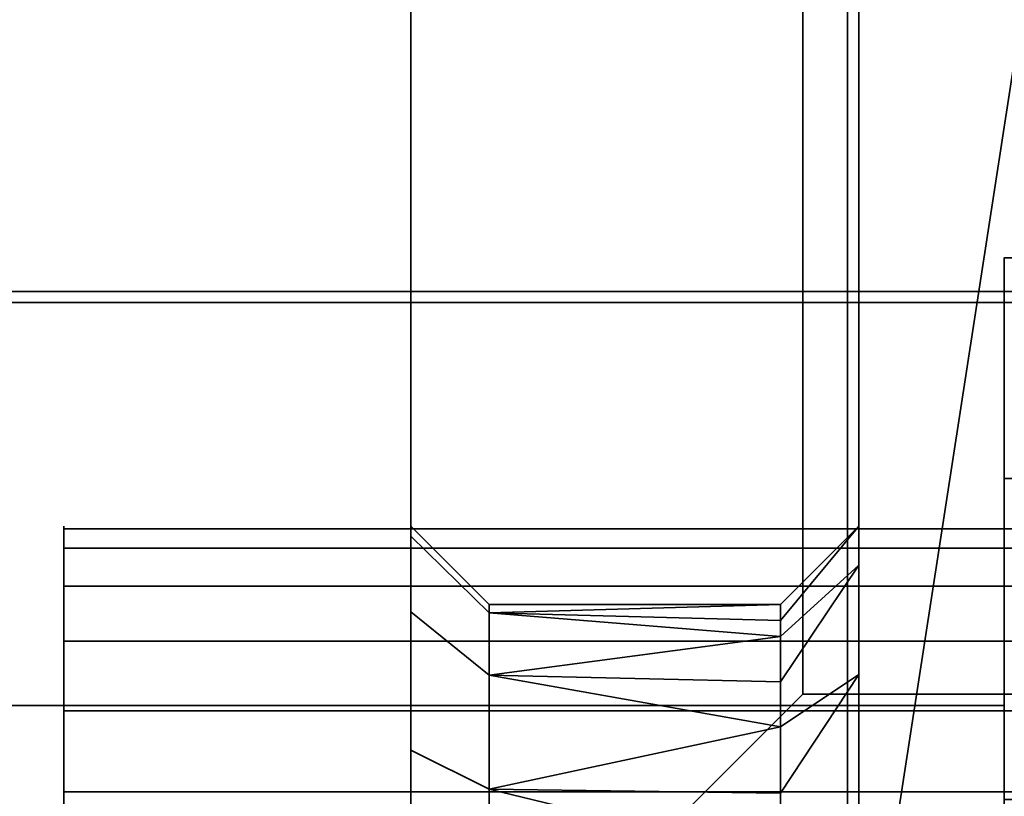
# Model space of a CAD drawing. Header units: millimetres. Extents: x -490 to 6690, y -115 to 152.
# Tile 247 of 656: x 1129 to 1133.4, y -8.46 to -4.99. Entities that reach past the tile are written whole.
import ezdxf

# ---------------------------------------------------------------- set-up
doc = ezdxf.new("R2010")
doc.units = ezdxf.units.MM
doc.layers.add('151', color=253, linetype='Continuous')

# ---------------------------------------------------------------- blocks, each defined once
blk = doc.blocks.new('UG_SURFACE_002')
at = {"layer": '151', "color": 252, "linetype": 'Continuous', "lineweight": 35}
for points in [[(2040, -6.2, 2202.5001), (2040, 133.2, 2202.5001), (960, 133.2, 2202.5001), (960, -6.2, 2202.5001)], [(1110, -6.2, 2052.5), (1110, 133.2, 2052.5), (1890, 133.2, 2052.5), (1890, -6.2, 2052.5)], [(2040, -6.2, 2202.5001), (960, -6.2, 2202.5001), (1110, -6.2, 2052.5), (1890, -6.2, 2052.5)]]:
    blk.add_3dface(points, dxfattribs=at)
blk = doc.blocks.new('UG_SURFACE_124')
at = {"layer": '151', "color": 252, "linetype": 'Continuous', "lineweight": 35}
for points in [[(1130.7499, 2.9823, 1008.25), (1130.7499, -7.2937, 1013.8341), (1130.7499, -7.25, 1014.25)], [(1130.7499, 2.9823, 1008.25), (1130.7499, -7.632, 1013.0744), (1130.7499, -7.2937, 1013.8341)], [(1130.7499, -7.25, 1014.25), (1130.7499, -7.2937, 1014.6658), (1130.7499, 2.9823, 1020.25), (1130.7499, 2.9823, 1008.25)], [(1130.7499, 2.9823, 1008.25), (1130.7499, -9.0409, 1012.2609), (1130.7499, -8.25, 1012.5179)], [(1130.7499, 2.9823, 1020.25), (1130.7499, -7.632, 1015.4256), (1130.7499, -8.25, 1015.982)], [(1130.7499, -8.25, 1012.5179), (1130.7499, -7.632, 1013.0744), (1130.7499, 2.9823, 1008.25)], [(1130.7499, -20.25, 1020.25), (1130.7499, 2.9823, 1020.25), (1130.7499, -9.0409, 1016.239), (1130.7499, -9.868, 1016.1521)], [(1130.7499, -7.2937, 1014.6658), (1130.7499, -7.632, 1015.4256), (1130.7499, 2.9823, 1020.25)], [(1130.7499, -8.25, 1015.982), (1130.7499, -9.0409, 1016.239), (1130.7499, 2.9823, 1020.25)], [(1130.7499, -9.868, 1012.3479), (1130.7499, -9.0409, 1012.2609), (1130.7499, 2.9823, 1008.25), (1130.7499, -20.25, 1008.25)], [(1132.75, 2.9823, 1008.25), (1132.75, -20.25, 1008.25), (1130.7499, -20.25, 1008.25), (1130.7499, 2.9823, 1008.25)], [(1130.7499, 2.9823, 1020.25), (1130.7499, -20.25, 1020.25), (1132.75, -20.25, 1020.25), (1132.75, 2.9823, 1020.25)], [(1130.7499, 2.9823, 1172.25), (1130.7499, -20.25, 1172.25), (1132.75, -20.25, 1172.25), (1132.75, 2.9823, 1172.25)], [(1132.75, 2.9823, 1160.2499), (1132.75, -20.25, 1160.2499), (1130.7499, -20.25, 1160.2499), (1130.7499, 2.9823, 1160.2499)], [(1130.7499, 2.9823, 1160.2499), (1130.7499, -7.2937, 1165.8342), (1130.7499, -7.25, 1166.25)], [(1130.7499, -7.25, 1166.25), (1130.7499, -7.2937, 1166.6658), (1130.7499, 2.9823, 1172.25), (1130.7499, 2.9823, 1160.2499)], [(1130.7499, 2.9823, 1172.25), (1130.7499, -7.632, 1167.4255), (1130.7499, -8.25, 1167.9821)], [(1130.7499, 2.9823, 1160.2499), (1130.7499, -7.632, 1165.0745), (1130.7499, -7.2937, 1165.8342)], [(1130.7499, -7.2937, 1166.6658), (1130.7499, -7.632, 1167.4255), (1130.7499, 2.9823, 1172.25)], [(1130.7499, 2.9823, 1160.2499), (1130.7499, -9.0409, 1164.261), (1130.7499, -8.25, 1164.518)], [(1130.7499, -20.25, 1172.25), (1130.7499, 2.9823, 1172.25), (1130.7499, -9.0409, 1168.239), (1130.7499, -9.868, 1168.1521)], [(1130.7499, -8.25, 1164.518), (1130.7499, -7.632, 1165.0745), (1130.7499, 2.9823, 1160.2499)], [(1130.7499, -8.25, 1167.9821), (1130.7499, -9.0409, 1168.239), (1130.7499, 2.9823, 1172.25)], [(1130.7499, -9.868, 1164.3479), (1130.7499, -9.0409, 1164.261), (1130.7499, 2.9823, 1160.2499), (1130.7499, -20.25, 1160.2499)], [(1132.75, 2.9823, 1084.25), (1132.75, -20.25, 1084.25), (1130.7499, -20.25, 1084.25), (1130.7499, 2.9823, 1084.25)], [(1130.7499, 2.9823, 1096.2501), (1130.7499, -20.25, 1096.2501), (1132.75, -20.25, 1096.2501), (1132.75, 2.9823, 1096.2501)], [(1130.7499, 2.9823, 1084.25), (1130.7499, -7.2937, 1089.8342), (1130.7499, -7.25, 1090.25)], [(1130.7499, 2.9823, 1084.25), (1130.7499, -7.632, 1089.0744), (1130.7499, -7.2937, 1089.8342)], [(1130.7499, -7.25, 1090.25), (1130.7499, -7.2937, 1090.6658), (1130.7499, 2.9823, 1096.2501), (1130.7499, 2.9823, 1084.25)], [(1130.7499, 2.9823, 1084.25), (1130.7499, -9.0409, 1088.261), (1130.7499, -8.25, 1088.5179)], [(1130.7499, 2.9823, 1096.2501), (1130.7499, -7.632, 1091.4255), (1130.7499, -8.25, 1091.982)], [(1130.7499, -8.25, 1088.5179), (1130.7499, -7.632, 1089.0744), (1130.7499, 2.9823, 1084.25)], [(1130.7499, -20.25, 1096.2501), (1130.7499, 2.9823, 1096.2501), (1130.7499, -9.0409, 1092.239), (1130.7499, -9.868, 1092.1521)], [(1130.7499, -7.2937, 1090.6658), (1130.7499, -7.632, 1091.4255), (1130.7499, 2.9823, 1096.2501)], [(1130.7499, -8.25, 1091.982), (1130.7499, -9.0409, 1092.239), (1130.7499, 2.9823, 1096.2501)], [(1130.7499, -9.868, 1088.3479), (1130.7499, -9.0409, 1088.261), (1130.7499, 2.9823, 1084.25), (1130.7499, -20.25, 1084.25)], [(1132.75, 2.9823, 1020.25), (1132.75, -20.25, 1020.25), (1132.75, -9.4591, 1016.239), (1132.75, -8.632, 1016.1521)], [(1132.75, 2.9823, 1008.25), (1132.75, -7.9117, 1012.7637), (1132.75, -8.632, 1012.3479)], [(1132.75, -8.632, 1012.3479), (1132.75, -9.4591, 1012.2609), (1132.75, -20.25, 1008.25), (1132.75, 2.9823, 1008.25)], [(1132.75, 2.9823, 1008.25), (1132.75, -7.25, 1014.25), (1132.75, -7.4229, 1013.4366)], [(1132.75, 2.9823, 1020.25), (1132.75, -7.9117, 1015.7363), (1132.75, -7.4229, 1015.0635)], [(1132.75, -7.4229, 1013.4366), (1132.75, -7.9117, 1012.7637), (1132.75, 2.9823, 1008.25)], [(1132.75, -8.632, 1016.1521), (1132.75, -7.9117, 1015.7363), (1132.75, 2.9823, 1020.25)], [(1132.75, -7.4229, 1015.0635), (1132.75, -7.25, 1014.25), (1132.75, 2.9823, 1008.25), (1132.75, 2.9823, 1020.25)], [(1132.75, 2.9823, 1172.25), (1132.75, -20.25, 1172.25), (1132.75, -9.4591, 1168.239), (1132.75, -8.632, 1168.1521)], [(1132.75, 2.9823, 1160.2499), (1132.75, -7.9117, 1164.7637), (1132.75, -8.632, 1164.3479)], [(1132.75, -8.632, 1164.3479), (1132.75, -9.4591, 1164.261), (1132.75, -20.25, 1160.2499), (1132.75, 2.9823, 1160.2499)], [(1132.75, 2.9823, 1160.2499), (1132.75, 2.9823, 1172.25), (1132.75, -7.25, 1166.25), (1132.75, -7.4229, 1165.4365)], [(1132.75, 2.9823, 1172.25), (1132.75, -7.9117, 1167.7363), (1132.75, -7.4229, 1167.0635)], [(1132.75, -7.4229, 1165.4365), (1132.75, -7.9117, 1164.7637), (1132.75, 2.9823, 1160.2499)], [(1132.75, -8.632, 1168.1521), (1132.75, -7.9117, 1167.7363), (1132.75, 2.9823, 1172.25)], [(1132.75, -7.4229, 1167.0635), (1132.75, -7.25, 1166.25), (1132.75, 2.9823, 1172.25)], [(1132.75, 2.9823, 1096.2501), (1132.75, -20.25, 1096.2501), (1132.75, -9.4591, 1092.239), (1132.75, -8.632, 1092.1521)], [(1132.75, 2.9823, 1084.25), (1132.75, -7.9117, 1088.7637), (1132.75, -8.632, 1088.3479)], [(1132.75, -8.632, 1088.3479), (1132.75, -9.4591, 1088.261), (1132.75, -20.25, 1084.25), (1132.75, 2.9823, 1084.25)], [(1132.75, 2.9823, 1084.25), (1132.75, -7.25, 1090.25), (1132.75, -7.4229, 1089.4365)], [(1132.75, 2.9823, 1096.2501), (1132.75, -7.9117, 1091.7363), (1132.75, -7.4229, 1091.0635)], [(1132.75, -7.4229, 1089.4365), (1132.75, -7.9117, 1088.7637), (1132.75, 2.9823, 1084.25)], [(1132.75, -8.632, 1092.1521), (1132.75, -7.9117, 1091.7363), (1132.75, 2.9823, 1096.2501)], [(1132.75, -7.4229, 1091.0635), (1132.75, -7.25, 1090.25), (1132.75, 2.9823, 1084.25), (1132.75, 2.9823, 1096.2501)], [(1130.7499, -7.25, 1014.25), (1130.7499, -7.2937, 1013.8341), (1131.1001, -7.6361, 1013.907), (1131.1001, -7.6, 1014.25)], [(1131.1001, -7.6, 1014.25), (1131.1001, -7.6361, 1014.593), (1130.7499, -7.2937, 1014.6658), (1130.7499, -7.25, 1014.25)], [(1130.7499, -7.25, 1166.25), (1130.7499, -7.2937, 1165.8342), (1131.1001, -7.6361, 1165.9069), (1131.1001, -7.6, 1166.25)], [(1131.1001, -7.6, 1166.25), (1131.1001, -7.6361, 1166.5931), (1130.7499, -7.2937, 1166.6658), (1130.7499, -7.25, 1166.25)], [(1130.7499, -7.25, 1090.25), (1130.7499, -7.2937, 1089.8342), (1131.1001, -7.6361, 1089.9069), (1131.1001, -7.6, 1090.25)], [(1131.1001, -7.6, 1090.25), (1131.1001, -7.6361, 1090.5931), (1130.7499, -7.2937, 1090.6658), (1130.7499, -7.25, 1090.25)], [(1132.75, -7.25, 1014.25), (1132.75, -7.4229, 1015.0635), (1132.4, -7.7426, 1014.9211), (1132.4, -7.6713, 1014.5856)], [(1132.75, -7.25, 1014.25), (1132.4, -7.6, 1014.25), (1132.4, -7.6713, 1013.9145)], [(1132.4, -7.6713, 1013.9145), (1132.4, -7.7426, 1013.5789), (1132.75, -7.4229, 1013.4366), (1132.75, -7.25, 1014.25)], [(1132.4, -7.6713, 1014.5856), (1132.4, -7.6, 1014.25), (1132.75, -7.25, 1014.25)], [(1132.75, -7.25, 1166.25), (1132.75, -7.4229, 1167.0635), (1132.4, -7.7426, 1166.9211), (1132.4, -7.6713, 1166.5856)], [(1132.75, -7.25, 1166.25), (1132.4, -7.6, 1166.25), (1132.4, -7.6713, 1165.9144)], [(1132.4, -7.6713, 1165.9144), (1132.4, -7.7426, 1165.5788), (1132.75, -7.4229, 1165.4365), (1132.75, -7.25, 1166.25)], [(1132.4, -7.6713, 1166.5856), (1132.4, -7.6, 1166.25), (1132.75, -7.25, 1166.25)], [(1132.75, -7.25, 1090.25), (1132.75, -7.4229, 1091.0635), (1132.4, -7.7426, 1090.9212), (1132.4, -7.6713, 1090.5856)], [(1132.75, -7.25, 1090.25), (1132.4, -7.6, 1090.25), (1132.4, -7.6713, 1089.9144)], [(1132.4, -7.6713, 1089.9144), (1132.4, -7.7426, 1089.5789), (1132.75, -7.4229, 1089.4365), (1132.75, -7.25, 1090.25)], [(1132.4, -7.6713, 1090.5856), (1132.4, -7.6, 1090.25), (1132.75, -7.25, 1090.25)], [(1131.1001, -7.9151, 1013.2802), (1131.1001, -7.6361, 1013.907), (1130.7499, -7.2937, 1013.8341), (1130.7499, -7.632, 1013.0744)], [(1131.1001, -7.6361, 1014.593), (1131.1001, -7.9151, 1015.2198), (1130.7499, -7.632, 1015.4256), (1130.7499, -7.2937, 1014.6658)], [(1131.1001, -7.9151, 1165.2801), (1131.1001, -7.6361, 1165.9069), (1130.7499, -7.2937, 1165.8342), (1130.7499, -7.632, 1165.0745)], [(1131.1001, -7.6361, 1166.5931), (1131.1001, -7.9151, 1167.2199), (1130.7499, -7.632, 1167.4255), (1130.7499, -7.2937, 1166.6658)], [(1131.1001, -7.9151, 1089.2801), (1131.1001, -7.6361, 1089.9069), (1130.7499, -7.2937, 1089.8342), (1130.7499, -7.632, 1089.0744)], [(1131.1001, -7.6361, 1090.5931), (1131.1001, -7.9151, 1091.2199), (1130.7499, -7.632, 1091.4255), (1130.7499, -7.2937, 1090.6658)], [(1132.75, -7.4229, 1015.0635), (1132.75, -7.9117, 1015.7363), (1132.4, -8.1459, 1015.4762), (1132.4, -7.9443, 1015.1987)], [(1132.75, -7.4229, 1013.4366), (1132.4, -7.7426, 1013.5789), (1132.4, -7.9443, 1013.3014)], [(1132.4, -7.9443, 1013.3014), (1132.4, -8.1459, 1013.0239), (1132.75, -7.9117, 1012.7637), (1132.75, -7.4229, 1013.4366)], [(1132.4, -7.9443, 1015.1987), (1132.4, -7.7426, 1014.9211), (1132.75, -7.4229, 1015.0635)], [(1132.75, -7.4229, 1167.0635), (1132.75, -7.9117, 1167.7363), (1132.4, -8.1459, 1167.4762), (1132.4, -7.9443, 1167.1987)], [(1132.75, -7.4229, 1165.4365), (1132.4, -7.7426, 1165.5788), (1132.4, -7.9443, 1165.3013)], [(1132.4, -7.9443, 1165.3013), (1132.4, -8.1459, 1165.0238), (1132.75, -7.9117, 1164.7637), (1132.75, -7.4229, 1165.4365)], [(1132.4, -7.9443, 1167.1987), (1132.4, -7.7426, 1166.9211), (1132.75, -7.4229, 1167.0635)], [(1132.75, -7.4229, 1091.0635), (1132.75, -7.9117, 1091.7363), (1132.4, -8.1459, 1091.4762), (1132.4, -7.9443, 1091.1987)], [(1132.75, -7.4229, 1089.4365), (1132.4, -7.7426, 1089.5789), (1132.4, -7.9443, 1089.3013)], [(1132.4, -7.9443, 1089.3013), (1132.4, -8.1459, 1089.0238), (1132.75, -7.9117, 1088.7637), (1132.75, -7.4229, 1089.4365)], [(1132.4, -7.9443, 1091.1987), (1132.4, -7.7426, 1090.9212), (1132.75, -7.4229, 1091.0635)], [(1131.1001, -7.6361, 1014.593), (1131.1001, -7.6, 1014.25), (1132.4, -7.6, 1014.25)], [(1131.1001, -7.6361, 1013.907), (1132.4, -7.6713, 1013.9145), (1132.4, -7.6, 1014.25)], [(1132.4, -7.6, 1014.25), (1131.1001, -7.6, 1014.25), (1131.1001, -7.6361, 1013.907)], [(1132.4, -7.6, 1014.25), (1132.4, -7.6713, 1014.5856), (1131.1001, -7.6361, 1014.593)], [(1131.1001, -7.6361, 1166.5931), (1131.1001, -7.6, 1166.25), (1132.4, -7.6, 1166.25)], [(1131.1001, -7.6361, 1165.9069), (1132.4, -7.6713, 1165.9144), (1132.4, -7.6, 1166.25)], [(1132.4, -7.6, 1166.25), (1131.1001, -7.6, 1166.25), (1131.1001, -7.6361, 1165.9069)], [(1132.4, -7.6, 1166.25), (1132.4, -7.6713, 1166.5856), (1131.1001, -7.6361, 1166.5931)], [(1131.1001, -7.6361, 1090.5931), (1131.1001, -7.6, 1090.25), (1132.4, -7.6, 1090.25)], [(1131.1001, -7.6361, 1089.9069), (1132.4, -7.6713, 1089.9144), (1132.4, -7.6, 1090.25)], [(1132.4, -7.6, 1090.25), (1131.1001, -7.6, 1090.25), (1131.1001, -7.6361, 1089.9069)], [(1132.4, -7.6, 1090.25), (1132.4, -7.6713, 1090.5856), (1131.1001, -7.6361, 1090.5931)], [(1131.1001, -8.425, 1012.8211), (1131.1001, -7.9151, 1013.2802), (1130.7499, -7.632, 1013.0744), (1130.7499, -8.25, 1012.5179)], [(1131.1001, -7.9151, 1015.2198), (1131.1001, -8.425, 1015.6789), (1130.7499, -8.25, 1015.982), (1130.7499, -7.632, 1015.4256)], [(1131.1001, -8.425, 1164.821), (1131.1001, -7.9151, 1165.2801), (1130.7499, -7.632, 1165.0745), (1130.7499, -8.25, 1164.518)], [(1131.1001, -7.9151, 1167.2199), (1131.1001, -8.425, 1167.679), (1130.7499, -8.25, 1167.9821), (1130.7499, -7.632, 1167.4255)], [(1131.1001, -8.425, 1088.8211), (1131.1001, -7.9151, 1089.2801), (1130.7499, -7.632, 1089.0744), (1130.7499, -8.25, 1088.5179)], [(1131.1001, -7.9151, 1091.2199), (1131.1001, -8.425, 1091.679), (1130.7499, -8.25, 1091.982), (1130.7499, -7.632, 1091.4255)], [(1131.1001, -7.6361, 1013.907), (1131.1001, -7.9151, 1013.2802), (1132.4, -7.7426, 1013.5789)], [(1131.1001, -7.9151, 1015.2198), (1131.1001, -7.6361, 1014.593), (1132.4, -7.7426, 1014.9211)], [(1131.1001, -7.6361, 1014.593), (1132.4, -7.6713, 1014.5856), (1132.4, -7.7426, 1014.9211)], [(1132.4, -7.7426, 1013.5789), (1132.4, -7.6713, 1013.9145), (1131.1001, -7.6361, 1013.907)], [(1131.1001, -7.6361, 1165.9069), (1131.1001, -7.9151, 1165.2801), (1132.4, -7.7426, 1165.5788)], [(1131.1001, -7.6361, 1166.5931), (1132.4, -7.6713, 1166.5856), (1132.4, -7.7426, 1166.9211)], [(1132.4, -7.7426, 1166.9211), (1131.1001, -7.9151, 1167.2199), (1131.1001, -7.6361, 1166.5931)], [(1132.4, -7.7426, 1165.5788), (1132.4, -7.6713, 1165.9144), (1131.1001, -7.6361, 1165.9069)], [(1132.4, -7.7426, 1089.5789), (1131.1001, -7.6361, 1089.9069), (1131.1001, -7.9151, 1089.2801)], [(1131.1001, -7.9151, 1091.2199), (1131.1001, -7.6361, 1090.5931), (1132.4, -7.7426, 1090.9212)], [(1131.1001, -7.6361, 1090.5931), (1132.4, -7.6713, 1090.5856), (1132.4, -7.7426, 1090.9212)], [(1132.4, -7.7426, 1089.5789), (1132.4, -7.6713, 1089.9144), (1131.1001, -7.6361, 1089.9069)], [(1131.1001, -7.9151, 1013.2802), (1132.4, -7.9443, 1013.3014), (1132.4, -7.7426, 1013.5789)], [(1132.4, -7.7426, 1014.9211), (1132.4, -7.9443, 1015.1987), (1131.1001, -7.9151, 1015.2198)], [(1131.1001, -7.9151, 1165.2801), (1132.4, -7.9443, 1165.3013), (1132.4, -7.7426, 1165.5788)], [(1132.4, -7.7426, 1166.9211), (1132.4, -7.9443, 1167.1987), (1131.1001, -7.9151, 1167.2199)], [(1131.1001, -7.9151, 1089.2801), (1132.4, -7.9443, 1089.3013), (1132.4, -7.7426, 1089.5789)], [(1132.4, -7.7426, 1090.9212), (1132.4, -7.9443, 1091.1987), (1131.1001, -7.9151, 1091.2199)], [(1132.75, -7.9117, 1015.7363), (1132.75, -8.632, 1016.1521), (1132.4, -8.7401, 1015.8192), (1132.4, -8.443, 1015.6478)], [(1132.75, -7.9117, 1012.7637), (1132.4, -8.1459, 1013.0239), (1132.4, -8.443, 1012.8523)], [(1132.4, -8.443, 1012.8523), (1132.4, -8.7401, 1012.6808), (1132.75, -8.632, 1012.3479), (1132.75, -7.9117, 1012.7637)], [(1132.4, -8.443, 1015.6478), (1132.4, -8.1459, 1015.4762), (1132.75, -7.9117, 1015.7363)], [(1132.75, -7.9117, 1167.7363), (1132.75, -8.632, 1168.1521), (1132.4, -8.7401, 1167.8193), (1132.4, -8.443, 1167.6477)], [(1132.75, -7.9117, 1164.7637), (1132.4, -8.1459, 1165.0238), (1132.4, -8.443, 1164.8523)], [(1132.4, -8.443, 1164.8523), (1132.4, -8.7401, 1164.6807), (1132.75, -8.632, 1164.3479), (1132.75, -7.9117, 1164.7637)], [(1132.4, -8.443, 1167.6477), (1132.4, -8.1459, 1167.4762), (1132.75, -7.9117, 1167.7363)], [(1132.75, -7.9117, 1091.7363), (1132.75, -8.632, 1092.1521), (1132.4, -8.7401, 1091.8193), (1132.4, -8.443, 1091.6477)], [(1132.75, -7.9117, 1088.7637), (1132.4, -8.1459, 1089.0238), (1132.4, -8.443, 1088.8523)], [(1132.4, -8.443, 1088.8523), (1132.4, -8.7401, 1088.6807), (1132.75, -8.632, 1088.3479), (1132.75, -7.9117, 1088.7637)], [(1132.4, -8.443, 1091.6477), (1132.4, -8.1459, 1091.4762), (1132.75, -7.9117, 1091.7363)], [(1131.1001, -7.9151, 1013.2802), (1131.1001, -8.425, 1012.8211), (1132.4, -8.1459, 1013.0239)], [(1131.1001, -7.9151, 1015.2198), (1132.4, -7.9443, 1015.1987), (1132.4, -8.1459, 1015.4762)], [(1132.4, -8.1459, 1015.4762), (1131.1001, -8.425, 1015.6789), (1131.1001, -7.9151, 1015.2198)], [(1132.4, -8.1459, 1013.0239), (1132.4, -7.9443, 1013.3014), (1131.1001, -7.9151, 1013.2802)], [(1132.4, -8.1459, 1165.0238), (1131.1001, -7.9151, 1165.2801), (1131.1001, -8.425, 1164.821)], [(1131.1001, -8.425, 1167.679), (1131.1001, -7.9151, 1167.2199), (1132.4, -8.1459, 1167.4762)], [(1131.1001, -7.9151, 1167.2199), (1132.4, -7.9443, 1167.1987), (1132.4, -8.1459, 1167.4762)], [(1132.4, -8.1459, 1165.0238), (1132.4, -7.9443, 1165.3013), (1131.1001, -7.9151, 1165.2801)], [(1131.1001, -7.9151, 1089.2801), (1131.1001, -8.425, 1088.8211), (1132.4, -8.1459, 1089.0238)], [(1131.1001, -7.9151, 1091.2199), (1132.4, -7.9443, 1091.1987), (1132.4, -8.1459, 1091.4762)], [(1132.4, -8.1459, 1091.4762), (1131.1001, -8.425, 1091.679), (1131.1001, -7.9151, 1091.2199)], [(1132.4, -8.1459, 1089.0238), (1132.4, -7.9443, 1089.3013), (1131.1001, -7.9151, 1089.2801)], [(1131.1001, -8.425, 1012.8211), (1132.4, -8.443, 1012.8523), (1132.4, -8.1459, 1013.0239)], [(1132.4, -8.1459, 1015.4762), (1132.4, -8.443, 1015.6478), (1131.1001, -8.425, 1015.6789)], [(1131.1001, -8.425, 1164.821), (1132.4, -8.443, 1164.8523), (1132.4, -8.1459, 1165.0238)], [(1132.4, -8.1459, 1167.4762), (1132.4, -8.443, 1167.6477), (1131.1001, -8.425, 1167.679)], [(1131.1001, -8.425, 1088.8211), (1132.4, -8.443, 1088.8523), (1132.4, -8.1459, 1089.0238)], [(1132.4, -8.1459, 1091.4762), (1132.4, -8.443, 1091.6477), (1131.1001, -8.425, 1091.679)], [(1131.1001, -9.0775, 1012.609), (1131.1001, -8.425, 1012.8211), (1130.7499, -8.25, 1012.5179), (1130.7499, -9.0409, 1012.2609)], [(1131.1001, -8.425, 1015.6789), (1131.1001, -9.0775, 1015.891), (1130.7499, -9.0409, 1016.239), (1130.7499, -8.25, 1015.982)], [(1131.1001, -9.0775, 1164.6091), (1131.1001, -8.425, 1164.821), (1130.7499, -8.25, 1164.518), (1130.7499, -9.0409, 1164.261)], [(1131.1001, -8.425, 1167.679), (1131.1001, -9.0775, 1167.8909), (1130.7499, -9.0409, 1168.239), (1130.7499, -8.25, 1167.9821)], [(1131.1001, -9.0775, 1088.609), (1131.1001, -8.425, 1088.8211), (1130.7499, -8.25, 1088.5179), (1130.7499, -9.0409, 1088.261)], [(1131.1001, -8.425, 1091.679), (1131.1001, -9.0775, 1091.8909), (1130.7499, -9.0409, 1092.239), (1130.7499, -8.25, 1091.982)], [(1132.4, -8.7401, 1012.6808), (1131.1001, -8.425, 1012.8211), (1131.1001, -9.0775, 1012.609)], [(1131.1001, -8.425, 1015.6789), (1132.4, -8.443, 1015.6478), (1132.4, -8.7401, 1015.8192)], [(1132.4, -8.7401, 1015.8192), (1131.1001, -9.0775, 1015.891), (1131.1001, -8.425, 1015.6789)], [(1132.4, -8.7401, 1012.6808), (1132.4, -8.443, 1012.8523), (1131.1001, -8.425, 1012.8211)], [(1132.4, -8.7401, 1164.6807), (1131.1001, -8.425, 1164.821), (1131.1001, -9.0775, 1164.6091)], [(1131.1001, -9.0775, 1167.8909), (1131.1001, -8.425, 1167.679), (1132.4, -8.7401, 1167.8193)], [(1131.1001, -8.425, 1167.679), (1132.4, -8.443, 1167.6477), (1132.4, -8.7401, 1167.8193)], [(1132.4, -8.7401, 1164.6807), (1132.4, -8.443, 1164.8523), (1131.1001, -8.425, 1164.821)], [(1132.4, -8.7401, 1088.6807), (1131.1001, -8.425, 1088.8211), (1131.1001, -9.0775, 1088.609)], [(1131.1001, -9.0775, 1091.8909), (1131.1001, -8.425, 1091.679), (1132.4, -8.7401, 1091.8193)], [(1131.1001, -8.425, 1091.679), (1132.4, -8.443, 1091.6477), (1132.4, -8.7401, 1091.8193)], [(1132.4, -8.7401, 1088.6807), (1132.4, -8.443, 1088.8523), (1131.1001, -8.425, 1088.8211)]]:
    blk.add_3dface(points, dxfattribs=at)
blk = doc.blocks.new('UG_SURFACE_128')
at = {"layer": '151', "color": 46, "linetype": 'Continuous', "lineweight": 35}
for points in [[(1134.5, -7.0362, 1021.4968), (1133.4, -7.0362, 1021.4968), (1133.4, -6.05, 1023.53), (1134.5, -6.05, 1023.53)], [(1134.5, -6.05, 1023.53), (1133.4, -6.05, 1023.53), (1133.4, -6.05, 1076.47), (1134.5, -6.05, 1076.47)], [(1133.4, -7.0362, 1078.5033), (1133.4, -6.05, 1076.47), (1133.4, -8.05, 1075.8916), (1133.4, -10.3821, 1078.5807)], [(1133.4, -10.3821, 1021.4193), (1133.4, -8.05, 1024.1084), (1133.4, -6.05, 1023.53), (1133.4, -7.0362, 1021.4968)], [(1133.4, -6.05, 1076.47), (1133.4, -6.05, 1023.53), (1133.4, -8.05, 1024.1084), (1133.4, -8.05, 1075.8916)], [(1134.5, -6.05, 1076.47), (1133.4, -6.05, 1076.47), (1133.4, -7.0362, 1078.5033), (1134.5, -7.0362, 1078.5033)], [(1134.5, -8.47, 1019.75), (1133.4, -8.47, 1019.75), (1133.4, -7.0362, 1021.4968), (1134.5, -7.0362, 1021.4968)], [(1133.4, -10.3821, 1078.5807), (1133.4, -8.47, 1080.25), (1133.4, -7.0362, 1078.5033)], [(1133.4, -7.0362, 1021.4968), (1133.4, -8.47, 1019.75), (1133.4, -10.3821, 1021.4193)], [(1134.5, -7.0362, 1078.5033), (1133.4, -7.0362, 1078.5033), (1133.4, -8.47, 1080.25), (1134.5, -8.47, 1080.25)], [(1133.4, -8.05, 1024.1084), (1116.0001, -8.05, 1024.1084), (1116.0001, -8.05, 1075.8916), (1133.4, -8.05, 1075.8916)], [(1133.4, -10.3821, 1021.4193), (1116.0001, -10.3821, 1021.4193), (1116.0001, -8.05, 1024.1084), (1133.4, -8.05, 1024.1084)], [(1133.4, -8.05, 1075.8916), (1116.0001, -8.05, 1075.8916), (1116.0001, -10.3821, 1078.5807), (1133.4, -10.3821, 1078.5807)]]:
    blk.add_3dface(points, dxfattribs=at)
blk = doc.blocks.new('UG_SURFACE_131')
at = {"layer": '151', "color": 254, "linetype": 'Continuous', "lineweight": 35}
for points in [[(1124.75, 136.75, 2032.7499), (1124.75, -10, 2032.7499), (1132.5001, 106, 2025.0001)], [(1132.5001, 106, -7.5), (1124.75, -10, -7.5), (1124.75, 136.75, -7.5)], [(1132.5001, 21, 2025.0001), (1132.5001, 106, 2025.0001), (1124.75, -10, 2032.7499)], [(1124.75, -10, -7.5), (1132.5001, 106, -7.5), (1132.5001, 21, -7.5)], [(1124.75, -10, 2032.7499), (1130.5, -10, 2027), (1132.5001, -8, 2025.0001), (1132.5001, 21, 2025.0001)], [(1132.5001, 21, -7.5), (1132.5001, -8, -7.5), (1130.5, -10, -7.5), (1124.75, -10, -7.5)], [(1132.5001, 21, 2025.0001), (1132.5001, -8, 2025.0001), (1132.5001, -8, -7.5), (1132.5001, 21, -7.5)], [(1132.5001, -8, 2025.0001), (1130.5, -10, 2027), (1130.5, -10, -7.5), (1132.5001, -8, -7.5)]]:
    blk.add_3dface(points, dxfattribs=at)
blk = doc.blocks.new('UG_SURFACE_133')
at = {"layer": '151', "color": 254, "linetype": 'Continuous', "lineweight": 35}
for points in [[(1132.5001, 106, 2025.0001), (1124.75, -10, 2032.7499), (1124.75, 136.75, 2032.7499)], [(1875.25, -10, 2032.7499), (1875.25, 136.75, 2032.7499), (1124.75, 136.75, 2032.7499), (1124.75, -10, 2032.7499)], [(1124.75, -10, 2032.7499), (1132.5001, 106, 2025.0001), (1132.5001, 21, 2025.0001)], [(1132.5001, 21, 2025.0001), (1132.5001, -8, 2025.0001), (1130.5, -10, 2027), (1124.75, -10, 2032.7499)], [(1867.4999, 21, 2025.0001), (1867.4999, -8, 2025.0001), (1132.5001, -8, 2025.0001), (1132.5001, 21, 2025.0001)], [(1867.4999, -8, 2025.0001), (1869.5, -10, 2027), (1130.5, -10, 2027), (1132.5001, -8, 2025.0001)]]:
    blk.add_3dface(points, dxfattribs=at)
blk = doc.blocks.new('UG_SURFACE_137')
at = {"layer": '151', "color": 252, "linetype": 'Continuous', "lineweight": 35}
for points in [[(1129.2, -7.5179, 1091.2499), (1129.2, -7.261, 1090.4591), (1129.2, -7.3479, 1089.6319), (1129.2, -9.25, 1090.25)], [(1135, -7.261, 1090.4591), (1129.2, -7.261, 1090.4591), (1129.2, -7.5179, 1091.2499), (1135, -7.5179, 1091.2499)], [(1135, -7.3479, 1089.6319), (1129.2, -7.3479, 1089.6319), (1129.2, -7.261, 1090.4591), (1135, -7.261, 1090.4591)], [(1129.2, -7.3479, 1089.6319), (1129.2, -7.7637, 1088.9118), (1129.2, -8.4365, 1088.4229), (1129.2, -9.25, 1090.25)], [(1135, -7.7637, 1088.9118), (1129.2, -7.7637, 1088.9118), (1129.2, -7.3479, 1089.6319), (1135, -7.3479, 1089.6319)], [(1129.2, -8.8342, 1092.2062), (1129.2, -8.0744, 1091.868), (1129.2, -7.5179, 1091.2499), (1129.2, -9.25, 1090.25)], [(1135, -7.5179, 1091.2499), (1129.2, -7.5179, 1091.2499), (1129.2, -8.0744, 1091.868), (1135, -8.0744, 1091.868)], [(1135, -8.4365, 1088.4229), (1129.2, -8.4365, 1088.4229), (1129.2, -7.7637, 1088.9118), (1135, -7.7637, 1088.9118)], [(1135, -8.0744, 1091.868), (1129.2, -8.0744, 1091.868), (1129.2, -8.8342, 1092.2062), (1135, -8.8342, 1092.2062)], [(1129.2, -8.4365, 1088.4229), (1129.2, -9.25, 1088.25), (1129.2, -10.0635, 1088.4229), (1129.2, -9.25, 1090.25)], [(1135, -9.25, 1088.25), (1129.2, -9.25, 1088.25), (1129.2, -8.4365, 1088.4229), (1135, -8.4365, 1088.4229)]]:
    blk.add_3dface(points, dxfattribs=at)
blk = doc.blocks.new('UG_SURFACE_138')
at = {"layer": '151', "color": 252, "linetype": 'Continuous', "lineweight": 35}
for points in [[(1129.2, -7.5179, 1015.25), (1129.2, -7.261, 1014.459), (1129.2, -7.3479, 1013.6319), (1129.2, -9.25, 1014.25)], [(1135, -7.261, 1014.459), (1129.2, -7.261, 1014.459), (1129.2, -7.5179, 1015.25), (1135, -7.5179, 1015.25)], [(1135, -7.3479, 1013.6319), (1129.2, -7.3479, 1013.6319), (1129.2, -7.261, 1014.459), (1135, -7.261, 1014.459)], [(1129.2, -7.3479, 1013.6319), (1129.2, -7.7637, 1012.9118), (1129.2, -8.4365, 1012.4229), (1129.2, -9.25, 1014.25)], [(1135, -7.7637, 1012.9118), (1129.2, -7.7637, 1012.9118), (1129.2, -7.3479, 1013.6319), (1135, -7.3479, 1013.6319)], [(1129.2, -8.8342, 1016.2063), (1129.2, -8.0744, 1015.8681), (1129.2, -7.5179, 1015.25), (1129.2, -9.25, 1014.25)], [(1135, -7.5179, 1015.25), (1129.2, -7.5179, 1015.25), (1129.2, -8.0744, 1015.8681), (1135, -8.0744, 1015.8681)], [(1135, -8.4365, 1012.4229), (1129.2, -8.4365, 1012.4229), (1129.2, -7.7637, 1012.9118), (1135, -7.7637, 1012.9118)], [(1135, -8.0744, 1015.8681), (1129.2, -8.0744, 1015.8681), (1129.2, -8.8342, 1016.2063), (1135, -8.8342, 1016.2063)], [(1129.2, -8.4365, 1012.4229), (1129.2, -9.25, 1012.2499), (1129.2, -10.0635, 1012.4229), (1129.2, -9.25, 1014.25)], [(1135, -9.25, 1012.2499), (1129.2, -9.25, 1012.2499), (1129.2, -8.4365, 1012.4229), (1135, -8.4365, 1012.4229)]]:
    blk.add_3dface(points, dxfattribs=at)
blk = doc.blocks.new('UG_SURFACE_140')
at = {"layer": '151', "color": 252, "linetype": 'Continuous', "lineweight": 35}
for points in [[(1129.2, -7.5179, 1167.25), (1129.2, -7.261, 1166.4591), (1129.2, -7.3479, 1165.632), (1129.2, -9.25, 1166.25)], [(1135, -7.261, 1166.4591), (1129.2, -7.261, 1166.4591), (1129.2, -7.5179, 1167.25), (1135, -7.5179, 1167.25)], [(1135, -7.3479, 1165.632), (1129.2, -7.3479, 1165.632), (1129.2, -7.261, 1166.4591), (1135, -7.261, 1166.4591)], [(1129.2, -7.3479, 1165.632), (1129.2, -7.7637, 1164.9117), (1129.2, -8.4365, 1164.4229), (1129.2, -9.25, 1166.25)], [(1135, -7.7637, 1164.9117), (1129.2, -7.7637, 1164.9117), (1129.2, -7.3479, 1165.632), (1135, -7.3479, 1165.632)], [(1129.2, -8.8342, 1168.2063), (1129.2, -8.0744, 1167.868), (1129.2, -7.5179, 1167.25), (1129.2, -9.25, 1166.25)], [(1135, -7.5179, 1167.25), (1129.2, -7.5179, 1167.25), (1129.2, -8.0744, 1167.868), (1135, -8.0744, 1167.868)], [(1135, -8.4365, 1164.4229), (1129.2, -8.4365, 1164.4229), (1129.2, -7.7637, 1164.9117), (1135, -7.7637, 1164.9117)], [(1135, -8.0744, 1167.868), (1129.2, -8.0744, 1167.868), (1129.2, -8.8342, 1168.2063), (1135, -8.8342, 1168.2063)], [(1129.2, -8.4365, 1164.4229), (1129.2, -9.25, 1164.25), (1129.2, -10.0635, 1164.4229), (1129.2, -9.25, 1166.25)], [(1135, -9.25, 1164.25), (1129.2, -9.25, 1164.25), (1129.2, -8.4365, 1164.4229), (1135, -8.4365, 1164.4229)]]:
    blk.add_3dface(points, dxfattribs=at)
blk = doc.blocks.new('UG_SURFACE_152')
at = {"layer": '151', "color": 46, "linetype": 'Continuous', "lineweight": 35}
for points in [[(1134.5, -7.0362, 1101.9968), (1133.4, -7.0362, 1101.9968), (1133.4, -6.05, 1104.03), (1134.5, -6.05, 1104.03)], [(1134.5, -6.05, 1104.03), (1133.4, -6.05, 1104.03), (1133.4, -6.05, 1156.97), (1134.5, -6.05, 1156.97)], [(1133.4, -7.0362, 1159.0033), (1133.4, -6.05, 1156.97), (1133.4, -8.05, 1156.3916), (1133.4, -10.3821, 1159.0807)], [(1133.4, -10.3821, 1101.9193), (1133.4, -8.05, 1104.6083), (1133.4, -6.05, 1104.03), (1133.4, -7.0362, 1101.9968)], [(1133.4, -6.05, 1156.97), (1133.4, -6.05, 1104.03), (1133.4, -8.05, 1104.6083), (1133.4, -8.05, 1156.3916)], [(1134.5, -6.05, 1156.97), (1133.4, -6.05, 1156.97), (1133.4, -7.0362, 1159.0033), (1134.5, -7.0362, 1159.0033)], [(1134.5, -8.47, 1100.25), (1133.4, -8.47, 1100.25), (1133.4, -7.0362, 1101.9968), (1134.5, -7.0362, 1101.9968)], [(1133.4, -10.3821, 1159.0807), (1133.4, -8.47, 1160.75), (1133.4, -7.0362, 1159.0033)], [(1133.4, -7.0362, 1101.9968), (1133.4, -8.47, 1100.25), (1133.4, -10.3821, 1101.9193)], [(1134.5, -7.0362, 1159.0033), (1133.4, -7.0362, 1159.0033), (1133.4, -8.47, 1160.75), (1134.5, -8.47, 1160.75)], [(1133.4, -8.05, 1104.6083), (1116.0001, -8.05, 1104.6083), (1116.0001, -8.05, 1156.3916), (1133.4, -8.05, 1156.3916)], [(1133.4, -10.3821, 1101.9193), (1116.0001, -10.3821, 1101.9193), (1116.0001, -8.05, 1104.6083), (1133.4, -8.05, 1104.6083)], [(1133.4, -8.05, 1156.3916), (1116.0001, -8.05, 1156.3916), (1116.0001, -10.3821, 1159.0807), (1133.4, -10.3821, 1159.0807)]]:
    blk.add_3dface(points, dxfattribs=at)
blk = doc.blocks.new('UG_SURFACE_156')
at = {"layer": '151', "color": 14, "linetype": 'Continuous', "lineweight": 35}
for points in [[(1132.7, -10, 2024.8001), (1132.7, 19, 2024.8001), (1132.7, 19, -7.5), (1132.7, -10, -7.5)], [(1132.7, -10, -7.5), (1132.7, 19, -7.5), (1133.9999, 19, -7.5), (1136.75, 16.25, -7.5)], [(1136.75, 16.25, 2020.75), (1133.9999, 19, 2023.5), (1132.7, 19, 2024.8001), (1132.7, -10, 2024.8001)], [(1136.75, 16.25, -7.5), (1136.75, -22, -7.5), (1132.7, -10, -7.5)], [(1132.7, -10, 2024.8001), (1136.75, -22, 2020.75), (1136.75, 16.25, 2020.75)]]:
    blk.add_3dface(points, dxfattribs=at)
blk = doc.blocks.new('UG_SURFACE_158')
at = {"layer": '151', "color": 14, "linetype": 'Continuous', "lineweight": 35}
for points in [[(1943.2499, -6.25, 2100.75), (1938.2499, -6.25, 2095.7501), (1061.7501, -6.25, 2095.7501), (1056.7501, -6.25, 2100.75)], [(1943.2499, -22, 2100.75), (1943.2499, -6.25, 2100.75), (1056.7501, -6.25, 2100.75), (1056.7501, -22, 2100.75)], [(1061.7501, -6.25, 2095.7501), (1938.2499, -6.25, 2095.7501), (1938.2499, -25, 2095.7501), (1061.7501, -25, 2095.7501)]]:
    blk.add_3dface(points, dxfattribs=at)
blk = doc.blocks.new('UG_SURFACE_159')
at = {"layer": '151', "color": 14, "linetype": 'Continuous', "lineweight": 35}
for points in [[(1867.3, -10, 2024.8001), (1867.3, 19, 2024.8001), (1132.7, 19, 2024.8001), (1132.7, -10, 2024.8001)], [(1132.7, -10, 2024.8001), (1132.7, 19, 2024.8001), (1133.9999, 19, 2023.5), (1136.75, 16.25, 2020.75)], [(1136.75, 16.25, 2020.75), (1136.75, -22, 2020.75), (1132.7, -10, 2024.8001)]]:
    blk.add_3dface(points, dxfattribs=at)
blk = doc.blocks.new('UG_SURFACE_160')
at = {"layer": '151', "color": 7, "linetype": 'Continuous', "lineweight": 35}
for points in [[(1943.5, -22, 2101.0001), (1943.5, -6.25, 2101.0001), (1056.5, -6.25, 2101.0001), (1056.5, -22, 2101.0001)], [(1943.2499, -6.25, 2100.75), (1056.7501, -6.25, 2100.75), (1056.5, -6.25, 2101.0001), (1943.5, -6.25, 2101.0001)], [(1056.7501, -22, 2100.75), (1056.7501, -6.25, 2100.75), (1943.2499, -6.25, 2100.75), (1943.2499, -22, 2100.75)]]:
    blk.add_3dface(points, dxfattribs=at)

msp = doc.modelspace()

# ---------------------------------------------------------------- linework, layer by layer
at = {"layer": '151', "linetype": 'Continuous', "lineweight": -3}
for p, q in [((1132.5, 21, 2025), (1132.5, -8, 2025)), ((1132.5, 21, 2025), (1132.5, -8, 2025)), ((1132.5, 21, -7.5), (1132.5, -8, -7.5)), ((1132.7, -10, 2024.8), (1132.7, 19, 2024.8)), ((1132.7, -10, -7.5), (1132.7, 19, -7.5)), ((1132.7, -10, 2024.8), (1132.7, 19, 2024.8)), ((1130.75, 2.9823, 1096.25), (1130.75, -20.25, 1096.25)), ((1130.75, -20.25, 1084.25), (1130.75, 2.9823, 1084.25)), ((1130.75, 2.9823, 1172.25), (1130.75, -20.25, 1172.25)), ((1130.75, 2.9823, 1008.25), (1130.75, -20.25, 1008.25)), ((1130.75, 2.9823, 1020.25), (1130.75, -20.25, 1020.25)), ((1130.75, -20.25, 1160.25), (1130.75, 2.9823, 1160.25)), ((1132.75, -20.25, 1096.25), (1132.75, 2.9823, 1096.25)), ((1132.75, 2.9823, 1084.25), (1132.75, -20.25, 1084.25)), ((1132.75, -20.25, 1172.25), (1132.75, 2.9823, 1172.25)), ((1132.75, -20.25, 1020.25), (1132.75, 2.9823, 1020.25)), ((1132.75, -20.25, 1008.25), (1132.75, 2.9823, 1008.25)), ((1132.75, 2.9823, 1160.25), (1132.75, -20.25, 1160.25)), ((960, -6.2, 2202.5), (2040, -6.2, 2202.5)), ((1890, -6.2, 2052.5), (1110, -6.2, 2052.5)), ((1943.5, -6.25, 2101), (1056.5, -6.25, 2101)), ((1943.25, -6.25, 2100.75), (1056.75, -6.25, 2100.75)), ((1943.25, -6.25, 2100.75), (1056.75, -6.25, 2100.75)), ((1938.25, -6.25, 2095.75), (1061.75, -6.25, 2095.75)), ((1132.5, -8, -7.5), (1130.5, -10, -7.5)), ((1132.5, -8, 2025), (1130.5, -10, 2027)), ((1132.5, -8, 2025), (1130.5, -10, 2027)), ((1867.5, -8, 2025), (1132.5, -8, 2025)), ((1132.5, -8, 2025), (1132.5, -8, -7.5)), ((1116, -8.05, 1024.1084), (1133.4, -8.05, 1024.1084)), ((1116, -8.05, 1075.8916), (1133.4, -8.05, 1075.8916)), ((1116, -8.05, 1104.6084), (1133.4, -8.05, 1104.6084)), ((1116, -8.05, 1156.3916), (1133.4, -8.05, 1156.3916))]:
    msp.add_line(p, q, dxfattribs=at)
at = {"layer": '151', "linetype": 'Continuous', "lineweight": -3, "extrusion": (1, 0, 0)}
for centre, radius in [((-9.25, 1090.25, 1129.2), 2), ((-9.25, 1014.25, 1129.2), 2), ((-9.25, 1166.25, 1129.2), 2), ((-9.25, 1166.25, 1130.75), 2), ((-9.25, 1090.25, 1130.75), 2), ((-9.25, 1014.25, 1130.75), 2), ((-9.25, 1166.25, 1132.4), 1.65), ((-9.25, 1090.25, 1132.4), 1.65), ((-9.25, 1014.25, 1132.4), 1.65)]:
    msp.add_circle(centre, radius, dxfattribs=at)
at = {"layer": '151', "linetype": 'Continuous', "lineweight": -3, "extrusion": (-1, 0, 0)}
for centre, radius in [((9.25, 1166.25, -1132.75), 2), ((9.25, 1090.25, -1132.75), 2), ((9.25, 1014.25, -1132.75), 2), ((9.25, 1014.25, -1131.1), 1.65), ((9.25, 1166.25, -1131.1), 1.65), ((9.25, 1090.25, -1131.1), 1.65)]:
    msp.add_circle(centre, radius, dxfattribs=at)

# ---------------------------------------------------------------- block references
at = {"layer": '151', "linetype": 'Continuous', "lineweight": -3}
for name in ['UG_SURFACE_131', 'UG_SURFACE_133', 'UG_SURFACE_002', 'UG_SURFACE_124', 'UG_SURFACE_156', 'UG_SURFACE_159', 'UG_SURFACE_160', 'UG_SURFACE_137', 'UG_SURFACE_138', 'UG_SURFACE_140', 'UG_SURFACE_128', 'UG_SURFACE_152', 'UG_SURFACE_158']:
    msp.add_blockref(name, (0, 0), dxfattribs=at)

doc.saveas('drawing.dxf')
